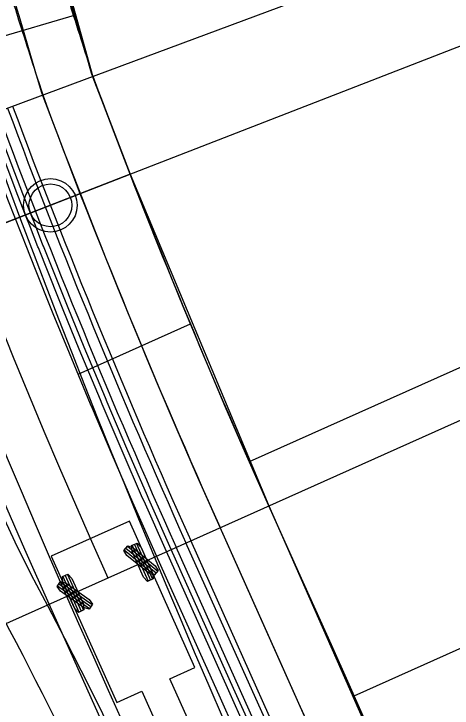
# Model space of a CAD drawing. Extents: x -70 to 701944, y -4 to 666871.
# Drawn here: x 668280.3 to 668321.3, y 656096.6 to 656161.6 of the extents above; entities that cross this region are included whole.
import ezdxf

# ---------------------------------------------------------------- set-up
doc = ezdxf.new("R2010")
doc.units = 0
for name, color, linetype in [('R_Detour', 7, 'Continuous'), ('R_Draft', 7, 'Continuous'), ('R_Drive', 7, 'Continuous'), ('R_Horz Alg Annot', 7, 'Continuous'), ('R_No Plot', 7, 'Continuous'), ('R_Proposed Road', 7, 'Continuous'), ('R_Striping', 7, 'Continuous'), ('R_Water', 7, 'Continuous'), ('T_Indications', 7, 'Continuous'), ('T_Vehicle Path Lt Minor', 7, 'Continuous'), ('T_Vehicle Path Rt', 7, 'Continuous')]:
    doc.layers.add(name, color=color, linetype=linetype)

msp = doc.modelspace()

# ---------------------------------------------------------------- linework, layer by layer
at = {"layer": 'R_Detour'}
msp.add_line((668326.745, 656160.424), (668248.621, 656130.02), dxfattribs=at)
at = {"layer": 'R_Draft'}
msp.add_line((668247.859, 656140.913), (668320.131, 656167.835), dxfattribs=at)
at = {"layer": 'R_Drive'}
for p, q in [((668274.945, 656158.235), (668285.965, 656161.467)), ((668302.314, 656119.701), (668362.93, 656146.845)), ((668286.313, 656127.875), (668296.813, 656132.577)), ((668312.103, 656097.788), (668367.515, 656122.602))]:
    msp.add_line(p, q, dxfattribs=at)
at = {"layer": 'R_Horz Alg Annot'}
msp.add_lwpolyline([(668265.354, 656098.207), (668374.874, 656147.251)], dxfattribs=at)
at = {"layer": 'R_No Plot'}
for points in [[(668221.915, 656226.584), (668268.493, 656237.565), (668273.962, 656208.989), (668279.753, 656184.24), (668287.701, 656155.706), (668291.176, 656146.581), (668251.57, 656131.168), (668244.19, 656150.993), (668230.404, 656194.02)], [(668251.571, 656131.166), (668291.176, 656146.581), (668304.142, 656115.576), (668318.854, 656082.104), (668330.019, 656053.41), (668290.089, 656038.856), (668281.449, 656061.174), (668272.72, 656081.758), (668265.354, 656098.207), (668255.809, 656120.643)]]:
    msp.add_lwpolyline(points, close=True, dxfattribs=at)
msp.add_circle((668283.721, 656143.68), 2.5, dxfattribs=at)
at = {"layer": 'R_Proposed Road'}
for points in [[(668302.382, 656095.041), (668300.847, 656098.466), (668296.76, 656107.593), (668295.016, 656111.489), (668292.928, 656116.197), (668292.8, 656116.491), (668290.877, 656120.921), (668289.029, 656125.261), (668288.861, 656125.66), (668286.881, 656130.414), (668285.381, 656134.083), (668284.936, 656135.183), (668283.065, 656139.872), (668283.028, 656139.966), (668282.315, 656141.782), (668281.857, 656142.955), (668281.156, 656144.764), (668279.32, 656149.576), (668278.457, 656151.875), (668278.204, 656152.555), (668277.636, 656154.444), (668276.178, 656159.391), (668275.704, 656161.028), (668274.757, 656164.347)], [(668301.013, 656094.428), (668299.478, 656097.853), (668295.391, 656106.98), (668293.647, 656110.876), (668291.555, 656115.595), (668291.426, 656115.889), (668289.499, 656120.329), (668287.647, 656124.678), (668287.478, 656125.078), (668285.494, 656129.843), (668283.991, 656133.519), (668283.545, 656134.622), (668281.67, 656139.322), (668281.633, 656139.416), (668280.918, 656141.236), (668280.459, 656142.411), (668279.757, 656144.224), (668277.916, 656149.046), (668277.052, 656151.35), (668276.798, 656152.032), (668276.229, 656153.925), (668274.766, 656158.883), (668274.292, 656160.523), (668273.342, 656163.849)], [(668301.926, 656094.836), (668300.391, 656098.262), (668296.304, 656107.389), (668294.559, 656111.285), (668292.471, 656115.997), (668292.342, 656116.291), (668290.418, 656120.724), (668288.568, 656125.067), (668288.4, 656125.466), (668286.418, 656130.224), (668284.918, 656133.895), (668284.473, 656134.996), (668282.6, 656139.689), (668282.563, 656139.783), (668281.849, 656141.6), (668281.391, 656142.773), (668280.689, 656144.584), (668278.852, 656149.399), (668277.989, 656151.7), (668277.735, 656152.38), (668277.167, 656154.271), (668275.707, 656159.222), (668275.233, 656160.86), (668274.286, 656164.181)], [(668309.112, 656092.193), (668306.945, 656097.084), (668305.411, 656100.51), (668301.324, 656109.637), (668299.579, 656113.533), (668297.507, 656118.207), (668297.379, 656118.498), (668295.47, 656122.896), (668293.636, 656127.204), (668293.469, 656127.6), (668291.504, 656132.319), (668290.015, 656135.961), (668289.574, 656137.053), (668287.716, 656141.708), (668287.679, 656141.802), (668286.971, 656143.604), (668286.517, 656144.768), (668285.821, 656146.564), (668283.998, 656151.341), (668283.142, 656153.623), (668282.89, 656154.298), (668282.327, 656156.173), (668280.882, 656161.085), (668280.412, 656162.711)], [(668313.692, 656094.201), (668311.509, 656099.128), (668309.974, 656102.553), (668305.887, 656111.68), (668304.142, 656115.576), (668302.086, 656120.216), (668301.959, 656120.505), (668300.064, 656124.87), (668298.243, 656129.147), (668298.078, 656129.54), (668296.126, 656134.224), (668294.649, 656137.839), (668294.211, 656138.924), (668292.367, 656143.544), (668292.33, 656143.637), (668291.627, 656145.426), (668291.176, 656146.581), (668290.485, 656148.364), (668288.676, 656153.106), (668287.826, 656155.371), (668287.576, 656156.041), (668287.019, 656157.903), (668285.586, 656162.78)]]:
    msp.add_lwpolyline(points, dxfattribs=at)
at = {"layer": 'R_Striping'}
msp.add_lwpolyline([(668289.427, 656093.371), (668283.604, 656106.375), (668281.463, 656111.206), (668281.346, 656111.471), (668279.381, 656115.999), (668277.493, 656120.434), (668277.336, 656120.807), (668275.31, 656125.67), (668273.781, 656129.412), (668273.338, 656130.507), (668271.386, 656135.4), (668270.218, 656138.381)], dxfattribs=at)
at = {"layer": 'R_Water'}
msp.add_circle((668283.721, 656143.68), 2, dxfattribs=at)
at = {"layer": 'T_Indications'}
for p, q in [((668311.508, 656099.128), (668304.142, 656115.576)), ((668306.945, 656097.084), (668299.579, 656113.533)), ((668303.75, 656095.654), (668296.385, 656112.102)), ((668304.207, 656095.858), (668296.841, 656112.307)), ((668302.838, 656095.245), (668295.472, 656111.694))]:
    msp.add_line(p, q, dxfattribs=at)
for centre, radius, start, end in [((668919.004, 656390.918), 673.697, 200.430569, 204.123313), ((668919.004, 656390.918), 678.697, 200.430569, 204.123313), ((668919.004, 656390.918), 682.197, 200.430569, 204.123313), ((668919.004, 656390.918), 681.697, 200.430569, 204.123313), ((668919.004, 656390.918), 683.197, 200.430569, 204.123313), ((667691.697, 655821.57), 679.12, 357.297916, 24.123313), ((667691.697, 655821.57), 674.12, 357.297916, 24.123313)]:
    msp.add_arc(centre, radius, start, end, dxfattribs=at)
for points in [[(668265.014, 656246.689), (668265.364, 656244.73), (668265.708, 656242.801), (668266.421, 656238.95), (668266.789, 656237.02), (668267.912, 656231.243), (668268.695, 656227.398), (668271.145, 656215.884), (668272.913, 656208.237), (668276.716, 656193.008), (668278.751, 656185.428), (668282.003, 656174.113), (668283.118, 656170.356), (668284.844, 656164.721), (668285.429, 656162.839), (668286.605, 656159.121), (668287.21, 656157.248), (668287.822, 656155.355)], [(668260.092, 656245.81), (668260.442, 656243.852), (668260.789, 656241.907), (668261.508, 656238.023), (668261.878, 656236.08), (668263.01, 656230.26), (668263.798, 656226.386), (668266.266, 656214.786), (668268.048, 656207.082), (668271.879, 656191.74), (668273.93, 656184.103), (668277.205, 656172.704), (668278.329, 656168.917), (668280.068, 656163.244), (668280.655, 656161.353), (668281.844, 656157.593), (668282.453, 656155.71), (668283.065, 656153.817)]]:
    msp.add_open_spline(points, degree=3, dxfattribs=at)
at = {"layer": 'T_Vehicle Path Lt Minor'}
msp.add_lwpolyline([(668289.594, 656094.1), (668288.109, 656097.132), (668286.601, 656100.153), (668285.068, 656103.161), (668283.51, 656106.156), (668281.928, 656109.139), (668280.432, 656112.154), (668278.986, 656115.187), (668277.559, 656118.235), (668276.248, 656121.34), (668275.026, 656124.42), (668273.815, 656127.504), (668272.617, 656130.593), (668271.432, 656133.688), (668270.26, 656136.786), (668269.102, 656139.89), (668267.958, 656142.999), (668266.829, 656146.112), (668265.715, 656149.23), (668264.615, 656152.353), (668263.53, 656155.48), (668262.458, 656158.611), (668261.401, 656161.746)], dxfattribs=at)
msp.add_arc((667915.834, 655913.075), 411.086, 17.67842, 29.51005, dxfattribs=at)
at = {"layer": 'T_Vehicle Path Rt'}
for p, q in [((668291.099, 656114.118), (668283.798, 656110.849)), ((668291.099, 656114.118), (668283.798, 656110.849)), ((668291.099, 656114.118), (668283.798, 656110.849)), ((668291.099, 656114.118), (668283.798, 656110.849)), ((668291.099, 656114.118), (668283.798, 656110.849)), ((668291.099, 656114.118), (668283.798, 656110.849)), ((668291.099, 656114.118), (668283.798, 656110.849)), ((668291.099, 656114.118), (668283.798, 656110.849)), ((668291.099, 656114.118), (668283.798, 656110.849)), ((668297.23, 656100.428), (668291.099, 656114.118)), ((668297.23, 656100.428), (668291.099, 656114.118)), ((668297.23, 656100.428), (668291.099, 656114.118)), ((668297.23, 656100.428), (668291.099, 656114.118)), ((668297.23, 656100.428), (668291.099, 656114.118)), ((668297.23, 656100.428), (668291.099, 656114.118)), ((668297.23, 656100.428), (668291.099, 656114.118)), ((668297.23, 656100.428), (668291.099, 656114.118)), ((668297.23, 656100.428), (668291.099, 656114.118)), ((668290.917, 656111.788), (668293.75, 656109.461)), ((668290.917, 656111.788), (668293.75, 656109.461)), ((668290.917, 656111.788), (668293.75, 656109.461)), ((668290.917, 656111.788), (668293.75, 656109.461)), ((668290.917, 656111.788), (668293.75, 656109.461)), ((668290.917, 656111.788), (668293.75, 656109.461)), ((668291.357, 656111.86), (668292.856, 656108.513)), ((668291.357, 656111.86), (668292.856, 656108.513)), ((668291.357, 656111.86), (668292.856, 656108.513)), ((668291.566, 656111.954), (668293.065, 656108.607)), ((668291.566, 656111.954), (668293.065, 656108.607)), ((668291.566, 656111.954), (668293.065, 656108.607)), ((668291.775, 656112.047), (668293.274, 656108.701)), ((668291.775, 656112.047), (668293.274, 656108.701)), ((668291.775, 656112.047), (668293.274, 656108.701)), ((668290.626, 656111.434), (668293.459, 656109.106)), ((668290.626, 656111.434), (668293.459, 656109.106)), ((668290.626, 656111.434), (668293.459, 656109.106)), ((668290.626, 656111.434), (668293.459, 656109.106)), ((668290.626, 656111.434), (668293.459, 656109.106)), ((668290.626, 656111.434), (668293.459, 656109.106)), ((668290.771, 656111.611), (668293.605, 656109.284)), ((668290.771, 656111.611), (668293.605, 656109.284)), ((668290.771, 656111.611), (668293.605, 656109.284)), ((668290.771, 656111.611), (668293.605, 656109.284)), ((668290.771, 656111.611), (668293.605, 656109.284)), ((668290.771, 656111.611), (668293.605, 656109.284)), ((668283.798, 656110.849), (668289.928, 656097.159)), ((668283.798, 656110.849), (668283.798, 656110.849)), ((668283.798, 656110.849), (668289.928, 656097.159)), ((668283.798, 656110.849), (668283.798, 656110.849)), ((668283.798, 656110.849), (668289.928, 656097.159)), ((668283.798, 656110.849), (668283.798, 656110.849)), ((668283.798, 656110.849), (668289.928, 656097.159)), ((668283.798, 656110.849), (668283.798, 656110.849)), ((668283.798, 656110.849), (668289.928, 656097.159)), ((668283.798, 656110.849), (668283.798, 656110.849)), ((668283.798, 656110.849), (668289.928, 656097.159)), ((668283.798, 656110.849), (668283.798, 656110.849)), ((668283.798, 656110.849), (668289.928, 656097.159)), ((668283.798, 656110.849), (668283.798, 656110.849)), ((668283.798, 656110.849), (668289.928, 656097.159)), ((668283.798, 656110.849), (668283.798, 656110.849)), ((668283.798, 656110.849), (668289.928, 656097.159)), ((668283.798, 656110.849), (668283.798, 656110.849)), ((668285.311, 656109.152), (668286.809, 656105.806)), ((668285.311, 656109.152), (668286.809, 656105.806)), ((668285.311, 656109.152), (668286.809, 656105.806)), ((668284.892, 656108.965), (668286.391, 656105.618)), ((668284.892, 656108.965), (668286.391, 656105.618)), ((668284.892, 656108.965), (668286.391, 656105.618)), ((668285.102, 656109.059), (668286.6, 656105.712)), ((668285.102, 656109.059), (668286.6, 656105.712)), ((668285.102, 656109.059), (668286.6, 656105.712)), ((668284.375, 656108.07), (668287.369, 656105.952)), ((668284.375, 656108.07), (668287.369, 656105.952)), ((668284.375, 656108.07), (668287.369, 656105.952)), ((668284.375, 656108.07), (668287.369, 656105.952)), ((668284.375, 656108.07), (668287.369, 656105.952)), ((668284.375, 656108.07), (668287.369, 656105.952)), ((668284.508, 656108.258), (668287.501, 656106.14)), ((668284.508, 656108.258), (668287.501, 656106.14)), ((668284.508, 656108.258), (668287.501, 656106.14)), ((668284.508, 656108.258), (668287.501, 656106.14)), ((668284.508, 656108.258), (668287.501, 656106.14)), ((668284.508, 656108.258), (668287.501, 656106.14)), ((668284.64, 656108.445), (668287.633, 656106.327)), ((668284.64, 656108.445), (668287.633, 656106.327)), ((668284.64, 656108.445), (668287.633, 656106.327)), ((668284.64, 656108.445), (668287.633, 656106.327)), ((668284.64, 656108.445), (668287.633, 656106.327)), ((668284.64, 656108.445), (668287.633, 656106.327)), ((668294.887, 656099.379), (668297.23, 656100.428)), ((668294.887, 656099.379), (668297.23, 656100.428)), ((668294.887, 656099.379), (668297.23, 656100.428)), ((668294.887, 656099.379), (668297.23, 656100.428)), ((668294.887, 656099.379), (668297.23, 656100.428)), ((668294.887, 656099.379), (668297.23, 656100.428)), ((668294.887, 656099.379), (668297.23, 656100.428)), ((668294.887, 656099.379), (668297.23, 656100.428)), ((668294.887, 656099.379), (668297.23, 656100.428)), ((668299.219, 656089.705), (668294.887, 656099.379)), ((668299.219, 656089.705), (668294.887, 656099.379)), ((668299.219, 656089.705), (668294.887, 656099.379)), ((668299.219, 656089.705), (668294.887, 656099.379)), ((668299.219, 656089.705), (668294.887, 656099.379)), ((668299.219, 656089.705), (668294.887, 656099.379)), ((668299.219, 656089.705), (668294.887, 656099.379)), ((668299.219, 656089.705), (668294.887, 656099.379)), ((668299.219, 656089.705), (668294.887, 656099.379)), ((668289.928, 656097.159), (668292.271, 656098.208)), ((668289.928, 656097.159), (668292.271, 656098.208)), ((668289.928, 656097.159), (668292.271, 656098.208)), ((668289.928, 656097.159), (668292.271, 656098.208)), ((668289.928, 656097.159), (668292.271, 656098.208)), ((668289.928, 656097.159), (668292.271, 656098.208)), ((668289.928, 656097.159), (668292.271, 656098.208)), ((668289.928, 656097.159), (668292.271, 656098.208)), ((668289.928, 656097.159), (668292.271, 656098.208)), ((668292.271, 656098.208), (668296.603, 656088.533)), ((668292.271, 656098.208), (668296.603, 656088.533)), ((668292.271, 656098.208), (668296.603, 656088.533)), ((668292.271, 656098.208), (668296.603, 656088.533)), ((668292.271, 656098.208), (668296.603, 656088.533)), ((668292.271, 656098.208), (668296.603, 656088.533)), ((668292.271, 656098.208), (668296.603, 656088.533)), ((668292.271, 656098.208), (668296.603, 656088.533)), ((668292.271, 656098.208), (668296.603, 656088.533))]:
    msp.add_line(p, q, dxfattribs=at)
for points in [[(668290.552, 656095.155), (668289.159, 656098.275), (668287.771, 656101.397), (668286.389, 656104.522), (668285.017, 656107.651), (668283.653, 656110.784), (668283.653, 656110.784), (668282.331, 656113.851), (668281.019, 656116.924), (668279.717, 656120.005), (668278.426, 656123.093), (668277.148, 656126.187), (668275.883, 656129.288), (668274.63, 656132.396), (668273.391, 656135.511), (668272.166, 656138.631), (668270.952, 656141.757), (668269.753, 656144.889), (668268.569, 656148.028), (668267.401, 656151.173), (668266.248, 656154.324), (668265.111, 656157.48), (668263.989, 656160.643), (668262.883, 656163.811)], [(668299.891, 656095.593), (668298.543, 656098.732), (668297.202, 656101.875), (668295.87, 656105.021), (668294.546, 656108.171), (668293.232, 656111.324), (668291.927, 656114.482), (668291.927, 656114.482), (668290.663, 656117.568), (668289.41, 656120.656), (668288.169, 656123.746), (668286.938, 656126.837), (668285.72, 656129.931), (668284.513, 656133.028), (668283.318, 656136.128), (668282.135, 656139.231), (668280.965, 656142.337), (668279.807, 656145.447), (668278.661, 656148.561), (668277.529, 656151.678), (668276.409, 656154.799), (668275.303, 656157.924), (668274.21, 656161.054), (668273.13, 656164.187)]]:
    msp.add_lwpolyline(points, dxfattribs=at)
for points in [[(668290.59, 656111.39), (668290.953, 656111.832), (668291.459, 656111.639), (668293.499, 656109.964), (668293.786, 656109.505), (668293.423, 656109.063), (668292.917, 656109.255), (668290.877, 656110.931)], [(668290.59, 656111.39), (668290.953, 656111.832), (668291.459, 656111.639), (668293.499, 656109.964), (668293.786, 656109.505), (668293.423, 656109.063), (668292.917, 656109.255), (668290.877, 656110.931)], [(668290.59, 656111.39), (668290.953, 656111.832), (668291.459, 656111.639), (668293.499, 656109.964), (668293.786, 656109.505), (668293.423, 656109.063), (668292.917, 656109.255), (668290.877, 656110.931)], [(668290.59, 656111.39), (668290.953, 656111.832), (668291.459, 656111.639), (668293.499, 656109.964), (668293.786, 656109.505), (668293.423, 656109.063), (668292.917, 656109.255), (668290.877, 656110.931)], [(668290.59, 656111.39), (668290.953, 656111.832), (668291.459, 656111.639), (668293.499, 656109.964), (668293.786, 656109.505), (668293.423, 656109.063), (668292.917, 656109.255), (668290.877, 656110.931)], [(668290.59, 656111.39), (668290.953, 656111.832), (668291.459, 656111.639), (668293.499, 656109.964), (668293.786, 656109.505), (668293.423, 656109.063), (668292.917, 656109.255), (668290.877, 656110.931)], [(668291.305, 656111.837), (668291.827, 656112.07), (668292.194, 656111.672), (668293.273, 656109.263), (668293.326, 656108.724), (668292.804, 656108.49), (668292.437, 656108.888), (668291.358, 656111.298)], [(668291.305, 656111.837), (668291.827, 656112.07), (668292.194, 656111.672), (668293.273, 656109.263), (668293.326, 656108.724), (668292.804, 656108.49), (668292.437, 656108.888), (668291.358, 656111.298)], [(668291.305, 656111.837), (668291.827, 656112.07), (668292.194, 656111.672), (668293.273, 656109.263), (668293.326, 656108.724), (668292.804, 656108.49), (668292.437, 656108.888), (668291.358, 656111.298)], [(668284.84, 656108.942), (668285.363, 656109.175), (668285.73, 656108.777), (668286.809, 656106.368), (668286.861, 656105.829), (668286.339, 656105.595), (668285.972, 656105.993), (668284.893, 656108.403)], [(668284.84, 656108.942), (668285.363, 656109.175), (668285.73, 656108.777), (668286.809, 656106.368), (668286.861, 656105.829), (668286.339, 656105.595), (668285.972, 656105.993), (668284.893, 656108.403)], [(668284.84, 656108.942), (668285.363, 656109.175), (668285.73, 656108.777), (668286.809, 656106.368), (668286.861, 656105.829), (668286.339, 656105.595), (668285.972, 656105.993), (668284.893, 656108.403)], [(668284.343, 656108.024), (668284.673, 656108.491), (668285.192, 656108.335), (668287.347, 656106.81), (668287.666, 656106.373), (668287.336, 656105.906), (668286.817, 656106.062), (668284.662, 656107.587)], [(668284.343, 656108.024), (668284.673, 656108.491), (668285.192, 656108.335), (668287.347, 656106.81), (668287.666, 656106.373), (668287.336, 656105.906), (668286.817, 656106.062), (668284.662, 656107.587)], [(668284.343, 656108.024), (668284.673, 656108.491), (668285.192, 656108.335), (668287.347, 656106.81), (668287.666, 656106.373), (668287.336, 656105.906), (668286.817, 656106.062), (668284.662, 656107.587)], [(668284.343, 656108.024), (668284.673, 656108.491), (668285.192, 656108.335), (668287.347, 656106.81), (668287.666, 656106.373), (668287.336, 656105.906), (668286.817, 656106.062), (668284.662, 656107.587)], [(668284.343, 656108.024), (668284.673, 656108.491), (668285.192, 656108.335), (668287.347, 656106.81), (668287.666, 656106.373), (668287.336, 656105.906), (668286.817, 656106.062), (668284.662, 656107.587)], [(668284.343, 656108.024), (668284.673, 656108.491), (668285.192, 656108.335), (668287.347, 656106.81), (668287.666, 656106.373), (668287.336, 656105.906), (668286.817, 656106.062), (668284.662, 656107.587)]]:
    msp.add_lwpolyline(points, close=True, dxfattribs=at)
msp.add_circle((668289.083, 656108.833), 0.0417, dxfattribs=at)
msp.add_arc((668919.004, 656390.918), 690.197, 184.287093, 204.123313, dxfattribs=at)

doc.saveas('drawing.dxf')
